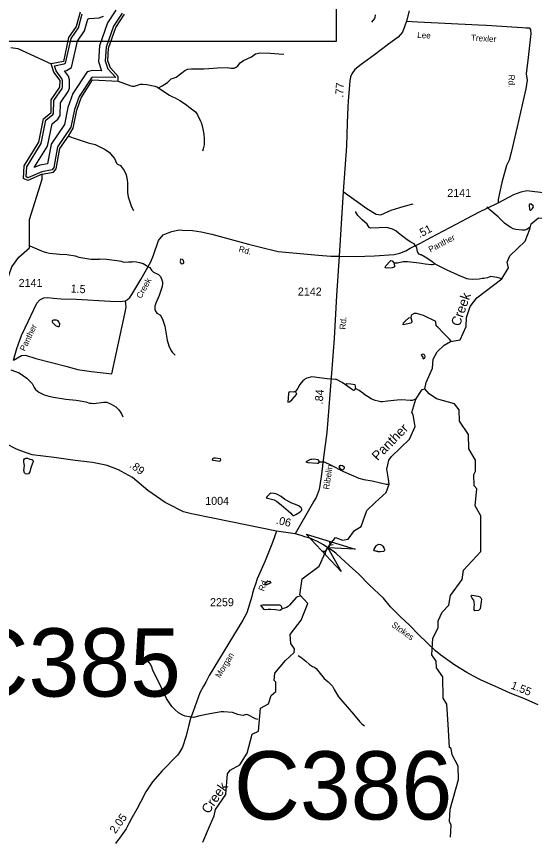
# Model space of a CAD drawing. Extents: x 1473865 to 1648260, y 639067 to 773536.
# Drawn here: x 1607539 to 1615631, y 660733 to 673547 of the extents above; entities that cross this region are included whole.
import ezdxf

# ---------------------------------------------------------------- set-up
doc = ezdxf.new("R2010")
doc.units = 0
for name, color, linetype in [('Exist Hydrographic Buffer Line', 7, 'Continuous'), ('Exist Hydrographic Creek Single Shore', 7, 'Continuous'), ('Exist Hydrographic Creek Single Shore Label', 7, 'Continuous'), ('Exist Hydrographic Lake Shore', 7, 'Continuous'), ('Exist Hydrographic Misc Water Feature', 7, 'Continuous'), ('Exist Road Non-System Type 51', 7, 'Continuous'), ('Exist Road Secondary Mileage Hundredths English Label', 7, 'Continuous'), ('Exist Road Secondary Structure Culvert Attributed CELL', 7, 'Continuous'), ('Exist Road Secondary Structure Culvert CELL', 7, 'Continuous'), ('Exist Road Secondary Structure Culvert Number Label', 7, 'Continuous'), ('Exist Road Secondary Type 41 Attributed', 7, 'Continuous'), ('Exist Road Secondary Type 51 Attributed', 7, 'Continuous'), ('Exist Road Secondary Type 51 Label', 7, 'Continuous'), ('Exist Road Secondary Type 51 Number Label', 7, 'Continuous'), ('Map Preparation Inset Cut Line', 7, 'Continuous')]:
    doc.layers.add(name, color=color, linetype=linetype)

msp = doc.modelspace()

# ---------------------------------------------------------------- linework, layer by layer
at = {"layer": 'Exist Hydrographic Buffer Line'}
for points in [[(1609094, 673646), (1608961, 673444), (1608835, 673086), (1608819, 672840), (1608867, 672699), (1608720, 672701), (1608644, 672683), (1608421, 672342), (1608341, 672122), (1608290, 671856), (1608081, 671549), (1608026, 671244), (1607905, 671222), (1607819, 671185), (1608026, 671519), (1608096, 671867), (1608186, 671943), (1608224, 671997), (1608229, 672199), (1608350, 672374), (1608366, 672426), (1608367, 672558), (1608353, 672612), (1608291, 672697)], [(1609191, 673599), (1609057, 673396), (1608940, 673065), (1608927, 672854), (1608969, 672729), (1609090, 672590), (1608732, 672595), (1608710, 672589), (1608517, 672294), (1608444, 672094), (1608390, 671815), (1608182, 671507), (1608123, 671184), (1608096, 671149), (1607936, 671120), (1607718, 671027), (1607692, 671041), (1607701, 671198), (1607926, 671559), (1607999, 671925), (1608107, 672015), (1608118, 672032), (1608124, 672233), (1608253, 672421), (1608260, 672443), (1608261, 672545), (1608255, 672565), (1608159, 672697), (1608134, 672775)], [(1608134, 672775), (1608283, 672804), (1608306, 672817), (1608392, 673202), (1608507, 673367), (1608568, 673585)], [(1608291, 672697), (1608321, 672703), (1608399, 672749), (1608492, 673159), (1608604, 673321), (1608656, 673504), (1608676, 673512), (1608831, 673525), (1608898, 673552)]]:
    msp.add_lwpolyline(points, dxfattribs=at)
at = {"layer": 'Exist Hydrographic Creek Single Shore'}
for points in [[(1607314, 668247), (1607410, 668537), (1607358, 669064), (1607361, 669320), (1607466, 669636), (1607576, 669785), (1607745, 669932), (1607742, 670375), (1607942, 671005), (1607943, 671080)], [(1613918, 667726), (1613936, 667825), (1614039, 668049), (1614049, 668190), (1614109, 668307), (1614218, 668413), (1614319, 668470), (1614469, 668493), (1614564, 668701), (1614566, 668842), (1614627, 669015), (1614728, 669148), (1615118, 669448), (1615225, 669620), (1615203, 669710), (1615245, 669807), (1615482, 670038), (1615559, 670221), (1615577, 670306), (1615695, 670402), (1616145, 670396), (1616353, 670401), (1616513, 670554)], [(1610554, 660889), (1610628, 661057), (1610646, 661159), (1610808, 661389), (1610837, 661713), (1610879, 661771), (1611030, 661854), (1611141, 662035), (1611220, 662336), (1611321, 662383), (1611351, 662740), (1611477, 662806), (1611520, 662940), (1611588, 662998), (1611590, 663145), (1611565, 663172), (1611575, 663287), (1611744, 663487), (1611879, 663609), (1611880, 663668), (1611823, 663751), (1611816, 663892), (1611986, 664115), (1612089, 664373), (1611966, 664510), (1612003, 664758), (1612265, 664958), (1612385, 665222), (1612451, 665312), (1612523, 665406), (1612630, 665365), (1612722, 665380), (1612818, 665513), (1612922, 665580), (1613014, 665826), (1613144, 665955), (1613314, 666108), (1613363, 666241), (1613352, 666316), (1613325, 666472), (1613338, 666539), (1613354, 666614), (1613395, 666673), (1613680, 666940), (1613768, 667139), (1613737, 667320), (1613713, 667360), (1613777, 667568), (1613876, 667717), (1613918, 667726)], [(1614317, 660727), (1614328, 660911), (1614303, 660967), (1614314, 661160), (1614445, 661624), (1614440, 661834), (1614342, 662010), (1614327, 662109), (1614302, 662126), (1614282, 662484), (1614261, 662803), (1614204, 662896), (1614200, 663227), (1614102, 663370), (1614095, 663472), (1614029, 663572), (1614041, 663831), (1614127, 663997), (1614128, 664105), (1614188, 664238), (1614290, 664351), (1614317, 664502), (1614503, 664751), (1614522, 664898), (1614792, 665188), (1614792, 665746), (1614702, 665899), (1614731, 666164), (1614690, 666214), (1614683, 666388), (1614709, 666440), (1614711, 666614), (1614605, 666790), (1614600, 667017), (1614461, 667226), (1614455, 667400), (1614381, 667494), (1614099, 667572), (1613983, 667650), (1613918, 667726)], [(1610448, 660644), (1610554, 660889)]]:
    msp.add_lwpolyline(points, dxfattribs=at)
at = {"layer": 'Exist Hydrographic Lake Shore'}
for points in [[(1608535, 673615), (1608474, 673390), (1608355, 673219), (1608275, 672843), (1608083, 672804)], [(1607943, 671080), (1608119, 671113), (1608161, 671168), (1608215, 671485), (1608351, 671676), (1608428, 671799), (1608482, 672080), (1608551, 672273), (1608730, 672555), (1609130, 672533), (1609130, 672606), (1609007, 672743), (1608967, 672852), (1608978, 673052), (1609091, 673374), (1609227, 673582)], [(1607943, 671080), (1607717, 670983), (1607651, 671017), (1607662, 671211), (1607892, 671580), (1607963, 671946), (1608081, 672046), (1608084, 672246), (1608220, 672443), (1608221, 672545), (1608123, 672678), (1608083, 672804)]]:
    msp.add_lwpolyline(points, dxfattribs=at)
at = {"layer": 'Exist Hydrographic Misc Water Feature'}
for points in [[(1613140, 673570), (1613138, 673530), (1613129, 673514), (1613087, 673459)], [(1607453, 673063), (1607561, 673044), (1608083, 672804)], [(1609756, 672432), (1609816, 672461), (1609897, 672515), (1609956, 672572), (1610032, 672595), (1610172, 672703), (1610210, 672721), (1610272, 672729), (1610464, 672727), (1610544, 672732), (1610680, 672742), (1610829, 672750), (1610892, 672737), (1610940, 672739), (1610973, 672755), (1610995, 672774), (1611035, 672821), (1611084, 672859), (1611211, 672913), (1611275, 672960), (1611344, 672978), (1611500, 672974), (1611636, 672964), (1611716, 672956)], [(1609130, 672533), (1609324, 672460), (1609348, 672456), (1609384, 672457), (1609428, 672475), (1609479, 672486), (1609509, 672488), (1609578, 672481), (1609700, 672455), (1609732, 672446), (1609756, 672432)], [(1609756, 672432), (1609809, 672397), (1609928, 672316), (1609968, 672296), (1610020, 672275), (1610091, 672232), (1610193, 672166), (1610232, 672136), (1610337, 672054), (1610369, 672008), (1610415, 671912), (1610423, 671888), (1610438, 671839), (1610465, 671705), (1610472, 671635), (1610473, 671596), (1610469, 671543), (1610455, 671478), (1610445, 671439)], [(1608351, 671676), (1608471, 671635), (1608662, 671573), (1608768, 671547), (1608895, 671485), (1608923, 671469), (1608992, 671420), (1609008, 671402), (1609069, 671325), (1609102, 671252), (1609120, 671239), (1609164, 671216), (1609177, 671200), (1609223, 671139), (1609254, 671074), (1609271, 670992), (1609274, 670940), (1609274, 670812), (1609274, 670794), (1609287, 670730), (1609295, 670698), (1609325, 670601), (1609339, 670570), (1609370, 670513)], [(1615563, 670253), (1615511, 670219), (1615478, 670208), (1615438, 670207), (1615338, 670218), (1615299, 670230), (1615259, 670249), (1615203, 670288), (1615164, 670318), (1615063, 670414), (1614934, 670525), (1614887, 670571)], [(1615597, 670548), (1615615, 670572), (1615609, 670588), (1615580, 670611), (1615560, 670614), (1615552, 670611), (1615548, 670601), (1615547, 670589), (1615551, 670533), (1615555, 670525), (1615559, 670519), (1615573, 670521), (1615581, 670529), (1615597, 670548)], [(1614081, 669676), (1614025, 669719), (1613922, 669788), (1613859, 669821), (1613851, 669821), (1613827, 669835), (1613809, 669860), (1613803, 669874), (1613792, 669930), (1613782, 669954), (1613753, 669995), (1613699, 670019), (1613640, 670056), (1613505, 670160), (1613462, 670198), (1613410, 670225), (1613326, 670250), (1613206, 670244), (1613070, 670237), (1613050, 670248), (1613019, 670302), (1612938, 670370), (1612873, 670438), (1612853, 670465), (1612841, 670489), (1612841, 670497)], [(1607751, 669962), (1607931, 669882), (1607955, 669873), (1608011, 669856), (1608057, 669848), (1608217, 669831), (1608329, 669826), (1608457, 669805), (1608512, 669788), (1608576, 669775), (1608672, 669757), (1608704, 669754), (1608832, 669753), (1608840, 669757), (1608944, 669756), (1609112, 669734), (1609176, 669721), (1609200, 669712), (1609224, 669709), (1609288, 669711), (1609344, 669714), (1609352, 669718), (1609416, 669714), (1609464, 669701), (1609519, 669685), (1609615, 669629), (1609623, 669623), (1609648, 669584), (1609680, 669552), (1609700, 669540), (1609726, 669532), (1609757, 669515), (1609773, 669501), (1609787, 669483), (1609812, 669431), (1609820, 669399), (1609821, 669381)], [(1610100, 669727), (1610096, 669711), (1610102, 669695), (1610116, 669681), (1610140, 669686), (1610152, 669698), (1610156, 669710), (1610150, 669734), (1610133, 669748), (1610109, 669755), (1610101, 669749), (1610096, 669737), (1610100, 669727)], [(1613439, 669692), (1613446, 669636), (1613424, 669625), (1613408, 669621), (1613312, 669614), (1613298, 669625), (1613298, 669630), (1613310, 669651), (1613379, 669726), (1613385, 669731), (1613409, 669727), (1613439, 669692)], [(1614081, 669676), (1614037, 669666), (1614021, 669667), (1613921, 669676), (1613865, 669685), (1613789, 669696), (1613649, 669712), (1613581, 669711), (1613493, 669692), (1613439, 669692)], [(1615118, 669448), (1615048, 669467), (1614943, 669481), (1614894, 669465), (1614838, 669454), (1614814, 669450), (1614766, 669443), (1614662, 669439), (1614606, 669441), (1614574, 669449), (1614550, 669458), (1614486, 669482), (1614264, 669580), (1614121, 669653), (1614081, 669676)], [(1609821, 669381), (1609822, 669374), (1609813, 669327), (1609767, 669187), (1609719, 669069), (1609705, 669037), (1609701, 669024), (1609700, 668966), (1609706, 668950), (1609733, 668910), (1609787, 668878), (1609828, 668800), (1609857, 668709), (1609894, 668487), (1609921, 668399), (1609950, 668334), (1609973, 668302), (1610017, 668253)], [(1614327, 668471), (1614303, 668503), (1614209, 668600), (1614118, 668691), (1614094, 668713), (1614087, 668782), (1613898, 668872), (1613789, 668907), (1613765, 668908), (1613749, 668904), (1613716, 668887), (1613706, 668873), (1613700, 668841)], [(1608204, 668702), (1608214, 668709), (1608217, 668741), (1608203, 668777), (1608193, 668790), (1608165, 668802), (1608117, 668803), (1608101, 668792), (1608095, 668785), (1608103, 668763), (1608132, 668733), (1608152, 668718), (1608184, 668701), (1608204, 668702)], [(1613700, 668841), (1613715, 668785), (1613713, 668769), (1613709, 668763), (1613701, 668757), (1613580, 668730), (1613585, 668758), (1613605, 668782), (1613670, 668838), (1613700, 668841)], [(1613864, 668262), (1613862, 668254), (1613885, 668222), (1613885, 668214), (1613893, 668198), (1613915, 668208), (1613920, 668226), (1613918, 668250), (1613914, 668257), (1613908, 668264), (1613874, 668268), (1613864, 668262)], [(1607453, 668023), (1607580, 667976), (1607703, 667894), (1607784, 667813), (1607798, 667793), (1607817, 667752), (1607839, 667720), (1607892, 667675), (1607972, 667634), (1608045, 667613), (1608117, 667600), (1608311, 667568), (1608471, 667549), (1608503, 667545), (1608535, 667541), (1608623, 667523), (1608680, 667506), (1608712, 667503), (1608750, 667502), (1608901, 667520), (1608949, 667519), (1609018, 667488), (1609090, 667449), (1609137, 667400), (1609151, 667383), (1609180, 667338), (1609200, 667290)], [(1612681, 667790), (1612624, 667826), (1612536, 667872), (1612523, 667876), (1612391, 667886), (1612155, 667915), (1612075, 667896), (1612044, 667881), (1612028, 667866), (1612012, 667851), (1611967, 667795), (1611932, 667738), (1611896, 667686)], [(1612681, 667790), (1612688, 667804), (1612700, 667810), (1612764, 667805), (1612823, 667794), (1612833, 667734)], [(1612833, 667734), (1612814, 667706), (1612806, 667705), (1612790, 667712), (1612681, 667790)], [(1613777, 667568), (1613717, 667548), (1613693, 667545), (1613551, 667557), (1613487, 667553), (1613336, 667535), (1613256, 667524), (1613232, 667524), (1613188, 667534), (1613144, 667546), (1613079, 667574), (1612967, 667644), (1612966, 667648), (1612894, 667701), (1612833, 667734)], [(1611896, 667686), (1611882, 667681), (1611862, 667678), (1611798, 667681), (1611789, 667655), (1611776, 667518), (1611802, 667524), (1611844, 667561), (1611921, 667644), (1611913, 667658), (1611896, 667686)], [(1607713, 666644), (1607749, 666628), (1607781, 666624), (1607797, 666615), (1607801, 666591), (1607772, 666511), (1607772, 666503), (1607759, 666480), (1607749, 666431), (1607726, 666400), (1607704, 666395), (1607682, 666401), (1607666, 666415), (1607657, 666453), (1607664, 666532), (1607657, 666583), (1607657, 666621), (1607667, 666637), (1607683, 666647), (1607713, 666644)], [(1610727, 666620), (1610717, 666593), (1610611, 666610), (1610603, 666615), (1610609, 666639), (1610625, 666649), (1610647, 666651), (1610719, 666638), (1610727, 666620)], [(1612273, 666589), (1612258, 666613), (1612250, 666619), (1612186, 666630), (1612154, 666626), (1612130, 666623), (1612057, 666590), (1612089, 666579), (1612239, 666566), (1612257, 666565), (1612263, 666571), (1612273, 666589)], [(1612273, 666589), (1612347, 666587), (1612444, 666539), (1612647, 666438), (1612885, 666331), (1612964, 666311), (1613093, 666292), (1613225, 666261), (1613312, 666241), (1613363, 666241)], [(1612582, 666503), (1612593, 666533), (1612607, 666538), (1612631, 666532), (1612655, 666516), (1612660, 666508), (1612658, 666484), (1612638, 666462), (1612626, 666460), (1612610, 666469), (1612582, 666503)], [(1611442, 666024), (1611523, 666005), (1611563, 665992), (1611603, 665972), (1611674, 665916), (1611785, 665823), (1611825, 665787), (1611846, 665759), (1611854, 665752), (1611872, 665750), (1611904, 665763), (1611969, 665805), (1611991, 665826), (1611997, 665838), (1611998, 665847), (1611984, 665871), (1611954, 665893), (1611922, 665910), (1611841, 665940), (1611731, 665998), (1611672, 666049), (1611616, 666079), (1611593, 666088), (1611561, 666096), (1611513, 666101), (1611497, 666089), (1611456, 666046), (1611442, 666024)], [(1613160, 665275), (1613170, 665286), (1613187, 665298), (1613199, 665302), (1613225, 665297), (1613248, 665286), (1613262, 665270), (1613276, 665242), (1613288, 665225), (1613285, 665201), (1613271, 665187), (1613227, 665180), (1613191, 665184), (1613185, 665188), (1613133, 665199), (1613123, 665211), (1613124, 665223), (1613160, 665275)], [(1613160, 665275), (1613170, 665286), (1613187, 665298), (1613199, 665302), (1613225, 665297), (1613248, 665286), (1613262, 665270), (1613288, 665225), (1613285, 665201), (1613271, 665187), (1613227, 665180), (1613191, 665184), (1613133, 665199), (1613123, 665211), (1613124, 665223), (1613160, 665275)], [(1611458, 664719), (1611486, 664725), (1611494, 664723), (1611512, 664696), (1611492, 664687), (1611437, 664659), (1611424, 664676), (1611422, 664683), (1611426, 664695), (1611440, 664712), (1611458, 664719)], [(1611458, 664719), (1611486, 664725), (1611494, 664723), (1611512, 664696), (1611437, 664659), (1611424, 664676), (1611422, 664683), (1611426, 664695), (1611440, 664712), (1611458, 664719)], [(1614697, 664258), (1614688, 664274), (1614686, 664316), (1614694, 664348), (1614687, 664401), (1614680, 664425), (1614656, 664457), (1614640, 664489), (1614644, 664506), (1614657, 664507), (1614752, 664490), (1614776, 664479), (1614792, 664465), (1614800, 664441), (1614799, 664401), (1614782, 664291), (1614755, 664267), (1614697, 664258)], [(1611977, 664488), (1611931, 664481), (1611907, 664469), (1611804, 664351), (1611781, 664329), (1611757, 664311), (1611725, 664300), (1611687, 664292)], [(1611687, 664292), (1611665, 664270), (1611652, 664267), (1611587, 664277), (1611510, 664283), (1611473, 664283), (1611424, 664274), (1611409, 664281), (1611355, 664348), (1611389, 664354), (1611582, 664355), (1611646, 664352), (1611662, 664349), (1611667, 664342), (1611673, 664332), (1611687, 664292)], [(1611310, 662563), (1611274, 662572), (1611155, 662635), (1611127, 662639), (1611078, 662627), (1611046, 662628), (1610995, 662640), (1610915, 662673), (1610771, 662685), (1610735, 662684), (1610559, 662652), (1610406, 662622), (1610304, 662594), (1610242, 662602), (1610176, 662615), (1610136, 662631), (1610069, 662666), (1610011, 662719), (1609966, 662768), (1609933, 662814), (1609882, 662893), (1609804, 663057), (1609669, 663333), (1609658, 663362), (1609658, 663368), (1609631, 663427), (1609609, 663459), (1609573, 663499)], [(1611937, 663563), (1611981, 663535), (1612060, 663476), (1612115, 663420), (1612163, 663393), (1612195, 663381), (1612219, 663358), (1612343, 663205), (1612408, 663152), (1612473, 663083), (1612500, 663031), (1612571, 662915), (1612707, 662760), (1612805, 662646), (1612900, 662526), (1612931, 662493), (1612977, 662462)]]:
    msp.add_lwpolyline(points, dxfattribs=at)
at = {"layer": 'Exist Road Non-System Type 51'}
for points in [[(1612641, 670809), (1613011, 670548), (1613155, 670456), (1613232, 670445), (1613393, 670518), (1613526, 670562), (1613617, 670586), (1613734, 670617)], [(1609027, 667965), (1609231, 668898), (1609252, 669007), (1609250, 669055), (1609241, 669105)], [(1607493, 668176), (1607617, 668248), (1607679, 668253), (1607844, 668201), (1608333, 668078), (1608493, 668031), (1608714, 668000), (1609027, 667965)]]:
    msp.add_lwpolyline(points, dxfattribs=at)
at = {"layer": 'Exist Road Secondary Structure Culvert Attributed CELL'}
msp.add_lwpolyline([(1612609, 664873), (1612064, 665459), (1612829, 665225), (1612403, 665247)], close=True, dxfattribs=at)
at = {"layer": 'Exist Road Secondary Structure Culvert CELL'}
for p, q in [((1612436, 665288), (1612359, 665195)), ((1612430, 665338), (1612436, 665288)), ((1612487, 665291), (1612436, 665288)), ((1612308, 665192), (1612359, 665195)), ((1612365, 665145), (1612359, 665195))]:
    msp.add_line(p, q, dxfattribs=at)
at = {"layer": 'Exist Road Secondary Type 41 Attributed'}
msp.add_lwpolyline([(1613633, 673474), (1613807, 673464), (1614755, 673415), (1614882, 673412), (1615275, 673386), (1615443, 673376), (1615495, 673369), (1615545, 673368), (1615567, 673341), (1615571, 673275), (1615568, 673233), (1615531, 672905), (1615500, 672650), (1615513, 672552), (1615496, 672413), (1615466, 672281), (1615360, 671822), (1615263, 671419), (1615234, 671301), (1615195, 671219), (1615118, 670954), (1615083, 670787), (1615063, 670689), (1615063, 670635)], dxfattribs=at)
at = {"layer": 'Exist Road Secondary Type 51 Attributed'}
msp.add_line((1611894, 665462), (1611603, 665503), dxfattribs=at)
for points in [[(1613673, 673636), (1613633, 673474)], [(1613633, 673474), (1613606, 673398), (1613567, 673301), (1613501, 673223), (1613350, 673113), (1613132, 672947), (1612960, 672823), (1612923, 672795), (1612824, 672716), (1612775, 672651), (1612758, 672603), (1612746, 672533), (1612720, 672226), (1612717, 672134), (1612703, 671878), (1612692, 671522), (1612641, 670809), (1612580, 669801)], [(1615063, 670635), (1615151, 670680), (1615306, 670762), (1615424, 670804), (1615512, 670825), (1615806, 670793)], [(1612580, 669801), (1612832, 669798), (1613129, 669808), (1613437, 669828), (1613529, 669846), (1613623, 669885), (1613689, 669925), (1613839, 670001), (1614009, 670093), (1614407, 670299), (1614662, 670435), (1614771, 670492), (1614891, 670551), (1615063, 670635)], [(1607493, 668176), (1607546, 668361), (1607620, 668562), (1607674, 668683), (1607856, 669067), (1607904, 669119), (1607967, 669150), (1608031, 669157), (1608119, 669144), (1608237, 669137), (1608480, 669129), (1609001, 669096), (1609159, 669094), (1609241, 669105), (1609273, 669123), (1609308, 669153), (1609342, 669200), (1609483, 669437), (1609638, 669715), (1609680, 669819), (1609756, 670045), (1609832, 670136), (1609908, 670165), (1609969, 670188), (1610079, 670213), (1610135, 670207), (1610287, 670203), (1610426, 670183), (1610593, 670146), (1611166, 669990), (1611329, 669948), (1611628, 669874), (1612256, 669818), (1612447, 669801), (1612580, 669801)], [(1612580, 669801), (1612539, 669188), (1612502, 668513), (1612451, 667837), (1612387, 667046), (1612340, 666697), (1612297, 666353), (1612267, 666157), (1612220, 666033), (1612184, 665976), (1612157, 665927), (1611894, 665462)], [(1611603, 665503), (1610634, 665704), (1610272, 665775), (1610151, 665809), (1610063, 665847), (1609986, 665888), (1609862, 665954), (1609591, 666142), (1609350, 666343), (1609181, 666438), (1609131, 666464), (1608957, 666530), (1608883, 666549), (1608726, 666576), (1608456, 666608), (1608131, 666654), (1607786, 666697), (1607681, 666733), (1607608, 666761), (1607542, 666788), (1607214, 666955)], [(1611603, 665503), (1611540, 665330), (1611426, 665041), (1611300, 664759), (1611271, 664677), (1611247, 664606), (1611226, 664534), (1611215, 664482), (1611138, 664229), (1611076, 664114), (1610552, 663248), (1610496, 663145), (1610459, 663084), (1610406, 662978), (1610298, 662690), (1610260, 662580), (1610231, 662479), (1610191, 662308), (1610131, 662131), (1610079, 662041), (1610053, 662005), (1609814, 661763), (1609665, 661589), (1609563, 661433), (1609476, 661273), (1609419, 661160), (1609342, 661029), (1609293, 660940), (1609252, 660857), (1609175, 660744), (1609087, 660623)], [(1615689, 662793), (1615462, 662890), (1615249, 662976), (1615012, 663081), (1614939, 663114), (1614789, 663183), (1614676, 663238), (1614573, 663295), (1614384, 663411), (1614168, 663566), (1614084, 663635), (1613817, 663892), (1613677, 664037), (1613538, 664168), (1613380, 664324), (1613271, 664456), (1613046, 664666), (1612883, 664836), (1612794, 664915), (1612612, 665085), (1612525, 665160), (1612488, 665192), (1612403, 665247), (1612337, 665290), (1612241, 665344), (1612121, 665394), (1612046, 665418), (1611986, 665439), (1611894, 665462)]]:
    msp.add_lwpolyline(points, dxfattribs=at)
at = {"layer": 'Map Preparation Inset Cut Line'}
msp.add_lwpolyline([(1606587, 678674), (1612532, 678674), (1612532, 673154), (1606587, 673154)], close=True, dxfattribs=at)

# ---------------------------------------------------------------- texts
at = {"layer": 'Exist Hydrographic Creek Single Shore Label'}
for s, rotation, p in [('Creek', 70.5511, (1614461, 668695)), ('Panther', 45.5683, (1613180, 666595)), ('Creek', 54.9801, (1610540, 661078))]:
    msp.add_text(s, height=150, rotation=rotation, dxfattribs=at).set_placement(p)
at = {"layer": 'Exist Road Secondary Mileage Hundredths English Label'}
for s, rotation, p in [('.77', 86.423, (1612641, 672277)), ('.51', 27.306, (1613835, 670083)), ('1.5', 356.4248, (1608384, 669235)), ('.84', 85.692, (1612322, 667483)), ('.89', 323.6404, (1609296, 666513)), ('.06', 347.139, (1611586, 665622)), ('1.55', 337.9483, (1615250, 663051)), ('2.05', 54.2149, (1609085, 660770))]:
    msp.add_text(s, height=125, rotation=rotation, dxfattribs=at).set_placement(p)
at = {"layer": 'Exist Road Secondary Structure Culvert Number Label'}
for s, p in [('C385', (1606699, 662921)), ('C386', (1610937, 661000))]:
    msp.add_text(s, height=1066.3, dxfattribs=at).set_placement(p)
at = {"layer": 'Exist Road Secondary Type 51 Label'}
for s, rotation, p in [('Lee', 357.0696, (1613796, 673211)), ('Trexler', 356.2505, (1614635, 673169)), ('Rd.', 270.0693, (1615224, 672636)), ('Panther', 27.306, (1614004, 669857)), ('Rd.', 343.9727, (1611003, 669874)), ('Creek', 60.8607, (1609487, 669130)), ('Panther', 64.6061, (1607672, 668308)), ('Rd.', 85.692, (1612679, 668653)), ('Ribelin', 81.3782, (1612423, 666151)), ('Rd.', 69.8638, (1611404, 664560)), ('Stokes', 324.4579, (1613390, 664019)), ('Morgan', 58.8559, (1610719, 663203))]:
    msp.add_text(s, height=95, rotation=rotation, dxfattribs=at).set_placement(p)
at = {"layer": 'Exist Road Secondary Type 51 Number Label'}
for s, p in [('2141', (1614268, 670727)), ('2141', (1607574, 669321)), ('2142', (1611935, 669186)), ('1004', (1610488, 665916)), ('2259', (1610563, 664333))]:
    msp.add_text(s, height=125, dxfattribs=at).set_placement(p)

doc.saveas('drawing.dxf')
